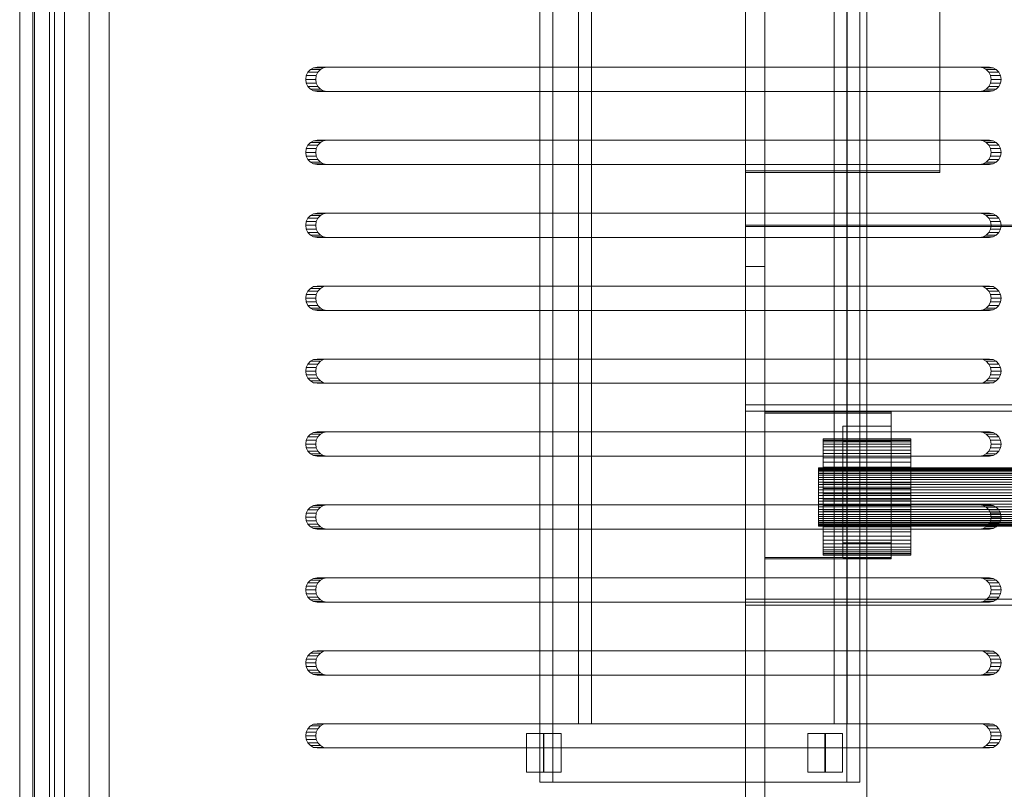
# Model space of a CAD drawing. Header units: millimetres. Extents: x -3490 to 61924, y -72580 to 6847.
# Tile 667 of 1056: x 27076 to 27278, y -18074 to -17915. Entities that reach past the tile are written whole.
import ezdxf

# ---------------------------------------------------------------- set-up
doc = ezdxf.new("R2010")
doc.units = ezdxf.units.MM
doc.layers.add('superior_bajante_movil', color=7, linetype='Continuous', lineweight=0)
doc.layers.add('superior_C09', color=7, linetype='Continuous', lineweight=0)

msp = doc.modelspace()

# ---------------------------------------------------------------- linework, layer by layer
at = {"layer": 'superior_bajante_movil'}
for p, q in [((27081.912, -18183), (27081.912, -17777)), ((27082.939, -17777), (27082.939, -18183)), ((27082.939, -18180), (27082.939, -17780)), ((27084.991, -17780), (27084.991, -18180)), ((27075.796, -17792), (27075.796, -18168)), ((27078.492, -18168), (27078.492, -17792)), ((27078.834, -17792), (27078.834, -18168)), ((27082.939, -18168), (27082.939, -17792)), ((27090.111, -18168), (27090.111, -17792)), ((27094.215, -17792), (27094.215, -18168)), ((27182.748, -18072), (27182.748, -17888)), ((27185.445, -17888), (27185.445, -18072)), ((27245.889, -17888), (27245.889, -18072)), ((27248.586, -18072), (27248.586, -17888)), ((27190.706, -18060), (27190.706, -17900)), ((27193.403, -17900), (27193.403, -18060)), ((27243.324, -17900), (27243.324, -18060)), ((27246.02, -18060), (27246.02, -17900)), ((27135.07, -17926.031), (27134.737, -17926.727)), ((27135.59, -17925.477), (27135.07, -17926.031)), ((27135.07, -17926.031), (27137.122, -17926.031)), ((27136.245, -17925.122), (27135.59, -17925.477)), ((27135.59, -17925.477), (27137.642, -17925.477)), ((27136.971, -17925), (27136.245, -17925.122)), ((27136.245, -17925.122), (27138.297, -17925.122)), ((27136.789, -17926.727), (27137.122, -17926.031)), ((27136.971, -17925), (27139.023, -17925)), ((27273.226, -17925), (27136.971, -17925)), ((27137.122, -17926.031), (27137.642, -17925.477)), ((27137.642, -17925.477), (27138.297, -17925.122)), ((27138.297, -17925.122), (27139.023, -17925)), ((27139.023, -17925), (27275.278, -17925)), ((27273.226, -17925), (27275.278, -17925)), ((27273.952, -17925.122), (27273.226, -17925)), ((27273.952, -17925.122), (27276.004, -17925.122)), ((27274.607, -17925.477), (27273.952, -17925.122)), ((27274.607, -17925.477), (27276.659, -17925.477)), ((27275.127, -17926.031), (27274.607, -17925.477)), ((27275.127, -17926.031), (27277.179, -17926.031)), ((27275.461, -17926.727), (27275.127, -17926.031)), ((27275.278, -17925), (27276.004, -17925.122)), ((27276.004, -17925.122), (27276.659, -17925.477)), ((27276.659, -17925.477), (27277.179, -17926.031)), ((27277.179, -17926.031), (27277.513, -17926.727)), ((27134.737, -17926.727), (27134.622, -17927.5)), ((27134.622, -17927.5), (27134.737, -17928.273)), ((27134.622, -17927.5), (27136.674, -17927.5)), ((27134.737, -17926.727), (27136.789, -17926.727)), ((27134.737, -17928.273), (27135.07, -17928.969)), ((27134.737, -17928.273), (27136.789, -17928.273)), ((27136.674, -17927.5), (27136.789, -17926.727)), ((27136.789, -17928.273), (27136.674, -17927.5)), ((27137.122, -17928.969), (27136.789, -17928.273)), ((27275.127, -17928.969), (27275.461, -17928.273)), ((27275.461, -17926.727), (27277.513, -17926.727)), ((27275.576, -17927.5), (27275.461, -17926.727)), ((27275.461, -17928.273), (27275.576, -17927.5)), ((27275.461, -17928.273), (27277.513, -17928.273)), ((27275.576, -17927.5), (27277.628, -17927.5)), ((27277.513, -17928.273), (27277.179, -17928.969)), ((27277.513, -17926.727), (27277.628, -17927.5)), ((27277.628, -17927.5), (27277.513, -17928.273)), ((27135.07, -17928.969), (27135.59, -17929.523)), ((27135.07, -17928.969), (27137.122, -17928.969)), ((27135.59, -17929.523), (27136.245, -17929.878)), ((27135.59, -17929.523), (27137.642, -17929.523)), ((27136.245, -17929.878), (27136.971, -17930)), ((27136.245, -17929.878), (27138.297, -17929.878)), ((27139.023, -17930), (27136.971, -17930)), ((27136.971, -17930), (27273.226, -17930)), ((27137.642, -17929.523), (27137.122, -17928.969)), ((27138.297, -17929.878), (27137.642, -17929.523)), ((27139.023, -17930), (27138.297, -17929.878)), ((27275.278, -17930), (27139.023, -17930)), ((27273.226, -17930), (27273.952, -17929.878)), ((27273.226, -17930), (27275.278, -17930)), ((27273.952, -17929.878), (27274.607, -17929.523)), ((27273.952, -17929.878), (27276.004, -17929.878)), ((27274.607, -17929.523), (27275.127, -17928.969)), ((27274.607, -17929.523), (27276.659, -17929.523)), ((27275.127, -17928.969), (27277.179, -17928.969)), ((27276.004, -17929.878), (27275.278, -17930)), ((27276.659, -17929.523), (27276.004, -17929.878)), ((27277.179, -17928.969), (27276.659, -17929.523)), ((27135.59, -17940.477), (27135.07, -17941.031)), ((27136.245, -17940.122), (27135.59, -17940.477)), ((27135.59, -17940.477), (27137.642, -17940.477)), ((27136.971, -17940), (27136.245, -17940.122)), ((27136.245, -17940.122), (27138.297, -17940.122)), ((27136.971, -17940), (27139.023, -17940)), ((27273.226, -17940), (27136.971, -17940)), ((27137.122, -17941.031), (27137.642, -17940.477)), ((27137.642, -17940.477), (27138.297, -17940.122)), ((27138.297, -17940.122), (27139.023, -17940)), ((27139.023, -17940), (27275.278, -17940)), ((27273.226, -17940), (27275.278, -17940)), ((27273.952, -17940.122), (27273.226, -17940)), ((27273.952, -17940.122), (27276.004, -17940.122)), ((27274.607, -17940.477), (27273.952, -17940.122)), ((27274.607, -17940.477), (27276.659, -17940.477)), ((27275.127, -17941.031), (27274.607, -17940.477)), ((27275.278, -17940), (27276.004, -17940.122)), ((27276.004, -17940.122), (27276.659, -17940.477)), ((27276.659, -17940.477), (27277.179, -17941.031)), ((27134.737, -17941.727), (27134.622, -17942.5)), ((27134.622, -17942.5), (27134.737, -17943.273)), ((27134.622, -17942.5), (27136.674, -17942.5)), ((27135.07, -17941.031), (27134.737, -17941.727)), ((27134.737, -17941.727), (27136.789, -17941.727)), ((27135.07, -17941.031), (27137.122, -17941.031)), ((27136.674, -17942.5), (27136.789, -17941.727)), ((27136.789, -17943.273), (27136.674, -17942.5)), ((27136.789, -17941.727), (27137.122, -17941.031)), ((27275.127, -17941.031), (27277.179, -17941.031)), ((27275.461, -17941.727), (27275.127, -17941.031)), ((27275.461, -17941.727), (27277.513, -17941.727)), ((27275.576, -17942.5), (27275.461, -17941.727)), ((27275.461, -17943.273), (27275.576, -17942.5)), ((27275.576, -17942.5), (27277.628, -17942.5)), ((27277.179, -17941.031), (27277.513, -17941.727)), ((27277.513, -17941.727), (27277.628, -17942.5)), ((27277.628, -17942.5), (27277.513, -17943.273)), ((27134.737, -17943.273), (27135.07, -17943.969)), ((27134.737, -17943.273), (27136.789, -17943.273)), ((27135.07, -17943.969), (27135.59, -17944.523)), ((27135.07, -17943.969), (27137.122, -17943.969)), ((27135.59, -17944.523), (27136.245, -17944.878)), ((27135.59, -17944.523), (27137.642, -17944.523)), ((27137.122, -17943.969), (27136.789, -17943.273)), ((27137.642, -17944.523), (27137.122, -17943.969)), ((27138.297, -17944.878), (27137.642, -17944.523)), ((27273.952, -17944.878), (27274.607, -17944.523)), ((27274.607, -17944.523), (27275.127, -17943.969)), ((27274.607, -17944.523), (27276.659, -17944.523)), ((27275.127, -17943.969), (27275.461, -17943.273)), ((27275.127, -17943.969), (27277.179, -17943.969)), ((27275.461, -17943.273), (27277.513, -17943.273)), ((27276.659, -17944.523), (27276.004, -17944.878)), ((27277.179, -17943.969), (27276.659, -17944.523)), ((27277.513, -17943.273), (27277.179, -17943.969)), ((27136.245, -17944.878), (27136.971, -17945)), ((27136.245, -17944.878), (27138.297, -17944.878)), ((27139.023, -17945), (27136.971, -17945)), ((27136.971, -17945), (27273.226, -17945)), ((27139.023, -17945), (27138.297, -17944.878)), ((27275.278, -17945), (27139.023, -17945)), ((27273.226, -17945), (27273.952, -17944.878)), ((27273.226, -17945), (27275.278, -17945)), ((27273.952, -17944.878), (27276.004, -17944.878)), ((27276.004, -17944.878), (27275.278, -17945)), ((27134.737, -17956.727), (27134.622, -17957.5)), ((27135.07, -17956.031), (27134.737, -17956.727)), ((27134.737, -17956.727), (27136.789, -17956.727)), ((27135.59, -17955.477), (27135.07, -17956.031)), ((27135.07, -17956.031), (27137.122, -17956.031)), ((27136.245, -17955.122), (27135.59, -17955.477)), ((27135.59, -17955.477), (27137.642, -17955.477)), ((27136.971, -17955), (27136.245, -17955.122)), ((27136.245, -17955.122), (27138.297, -17955.122)), ((27136.674, -17957.5), (27136.789, -17956.727)), ((27136.789, -17956.727), (27137.122, -17956.031)), ((27136.971, -17955), (27139.023, -17955)), ((27273.226, -17955), (27136.971, -17955)), ((27137.122, -17956.031), (27137.642, -17955.477)), ((27137.642, -17955.477), (27138.297, -17955.122)), ((27138.297, -17955.122), (27139.023, -17955)), ((27139.023, -17955), (27275.278, -17955)), ((27273.226, -17955), (27275.278, -17955)), ((27273.952, -17955.122), (27273.226, -17955)), ((27273.952, -17955.122), (27276.004, -17955.122)), ((27274.607, -17955.477), (27273.952, -17955.122)), ((27274.607, -17955.477), (27276.659, -17955.477)), ((27275.127, -17956.031), (27274.607, -17955.477)), ((27275.127, -17956.031), (27277.179, -17956.031)), ((27275.461, -17956.727), (27275.127, -17956.031)), ((27275.278, -17955), (27276.004, -17955.122)), ((27275.461, -17956.727), (27277.513, -17956.727)), ((27275.576, -17957.5), (27275.461, -17956.727)), ((27276.004, -17955.122), (27276.659, -17955.477)), ((27276.659, -17955.477), (27277.179, -17956.031)), ((27277.179, -17956.031), (27277.513, -17956.727)), ((27277.513, -17956.727), (27277.628, -17957.5)), ((27134.622, -17957.5), (27134.737, -17958.273)), ((27134.622, -17957.5), (27136.674, -17957.5)), ((27134.737, -17958.273), (27135.07, -17958.969)), ((27134.737, -17958.273), (27136.789, -17958.273)), ((27136.789, -17958.273), (27136.674, -17957.5)), ((27137.122, -17958.969), (27136.789, -17958.273)), ((27275.127, -17958.969), (27275.461, -17958.273)), ((27275.461, -17958.273), (27275.576, -17957.5)), ((27275.461, -17958.273), (27277.513, -17958.273)), ((27275.576, -17957.5), (27277.628, -17957.5)), ((27277.513, -17958.273), (27277.179, -17958.969)), ((27277.628, -17957.5), (27277.513, -17958.273)), ((27135.07, -17958.969), (27135.59, -17959.523)), ((27135.07, -17958.969), (27137.122, -17958.969)), ((27135.59, -17959.523), (27136.245, -17959.878)), ((27135.59, -17959.523), (27137.642, -17959.523)), ((27136.245, -17959.878), (27136.971, -17960)), ((27136.245, -17959.878), (27138.297, -17959.878)), ((27139.023, -17960), (27136.971, -17960)), ((27136.971, -17960), (27273.226, -17960)), ((27137.642, -17959.523), (27137.122, -17958.969)), ((27138.297, -17959.878), (27137.642, -17959.523)), ((27139.023, -17960), (27138.297, -17959.878)), ((27275.278, -17960), (27139.023, -17960)), ((27273.226, -17960), (27273.952, -17959.878)), ((27273.226, -17960), (27275.278, -17960)), ((27273.952, -17959.878), (27274.607, -17959.523)), ((27273.952, -17959.878), (27276.004, -17959.878)), ((27274.607, -17959.523), (27275.127, -17958.969)), ((27274.607, -17959.523), (27276.659, -17959.523)), ((27275.127, -17958.969), (27277.179, -17958.969)), ((27276.004, -17959.878), (27275.278, -17960)), ((27276.659, -17959.523), (27276.004, -17959.878)), ((27277.179, -17958.969), (27276.659, -17959.523)), ((27135.59, -17970.477), (27135.07, -17971.031)), ((27136.245, -17970.122), (27135.59, -17970.477)), ((27135.59, -17970.477), (27137.642, -17970.477)), ((27136.971, -17970), (27136.245, -17970.122)), ((27136.245, -17970.122), (27138.297, -17970.122)), ((27136.971, -17970), (27139.023, -17970)), ((27273.226, -17970), (27136.971, -17970)), ((27137.122, -17971.031), (27137.642, -17970.477)), ((27137.642, -17970.477), (27138.297, -17970.122)), ((27138.297, -17970.122), (27139.023, -17970)), ((27139.023, -17970), (27275.278, -17970)), ((27273.226, -17970), (27275.278, -17970)), ((27273.952, -17970.122), (27273.226, -17970)), ((27273.952, -17970.122), (27276.004, -17970.122)), ((27274.607, -17970.477), (27273.952, -17970.122)), ((27274.607, -17970.477), (27276.659, -17970.477)), ((27275.127, -17971.031), (27274.607, -17970.477)), ((27275.278, -17970), (27276.004, -17970.122)), ((27276.004, -17970.122), (27276.659, -17970.477)), ((27276.659, -17970.477), (27277.179, -17971.031)), ((27134.737, -17971.727), (27134.622, -17972.5)), ((27134.622, -17972.5), (27134.737, -17973.273)), ((27134.622, -17972.5), (27136.674, -17972.5)), ((27135.07, -17971.031), (27134.737, -17971.727)), ((27134.737, -17971.727), (27136.789, -17971.727)), ((27135.07, -17971.031), (27137.122, -17971.031)), ((27136.674, -17972.5), (27136.789, -17971.727)), ((27136.789, -17973.273), (27136.674, -17972.5)), ((27136.789, -17971.727), (27137.122, -17971.031)), ((27275.127, -17971.031), (27277.179, -17971.031)), ((27275.461, -17971.727), (27275.127, -17971.031)), ((27275.461, -17971.727), (27277.513, -17971.727)), ((27275.576, -17972.5), (27275.461, -17971.727)), ((27275.461, -17973.273), (27275.576, -17972.5)), ((27275.576, -17972.5), (27277.628, -17972.5)), ((27277.179, -17971.031), (27277.513, -17971.727)), ((27277.513, -17971.727), (27277.628, -17972.5)), ((27277.628, -17972.5), (27277.513, -17973.273)), ((27134.737, -17973.273), (27135.07, -17973.969)), ((27134.737, -17973.273), (27136.789, -17973.273)), ((27135.07, -17973.969), (27135.59, -17974.523)), ((27135.07, -17973.969), (27137.122, -17973.969)), ((27135.59, -17974.523), (27136.245, -17974.878)), ((27135.59, -17974.523), (27137.642, -17974.523)), ((27136.245, -17974.878), (27136.971, -17975)), ((27136.245, -17974.878), (27138.297, -17974.878)), ((27137.122, -17973.969), (27136.789, -17973.273)), ((27137.642, -17974.523), (27137.122, -17973.969)), ((27138.297, -17974.878), (27137.642, -17974.523)), ((27139.023, -17975), (27138.297, -17974.878)), ((27273.226, -17975), (27273.952, -17974.878)), ((27273.952, -17974.878), (27274.607, -17974.523)), ((27273.952, -17974.878), (27276.004, -17974.878)), ((27274.607, -17974.523), (27275.127, -17973.969)), ((27274.607, -17974.523), (27276.659, -17974.523)), ((27275.127, -17973.969), (27275.461, -17973.273)), ((27275.127, -17973.969), (27277.179, -17973.969)), ((27276.004, -17974.878), (27275.278, -17975)), ((27275.461, -17973.273), (27277.513, -17973.273)), ((27276.659, -17974.523), (27276.004, -17974.878)), ((27277.179, -17973.969), (27276.659, -17974.523)), ((27277.513, -17973.273), (27277.179, -17973.969)), ((27139.023, -17975), (27136.971, -17975)), ((27136.971, -17975), (27273.226, -17975)), ((27275.278, -17975), (27139.023, -17975)), ((27273.226, -17975), (27275.278, -17975)), ((27136.971, -17985), (27136.245, -17985.122)), ((27136.971, -17985), (27139.023, -17985)), ((27273.226, -17985), (27136.971, -17985)), ((27138.297, -17985.122), (27139.023, -17985)), ((27139.023, -17985), (27275.278, -17985)), ((27273.226, -17985), (27275.278, -17985)), ((27273.952, -17985.122), (27273.226, -17985)), ((27275.278, -17985), (27276.004, -17985.122)), ((27134.737, -17986.727), (27134.622, -17987.5)), ((27135.07, -17986.031), (27134.737, -17986.727)), ((27134.737, -17986.727), (27136.789, -17986.727)), ((27135.59, -17985.477), (27135.07, -17986.031)), ((27135.07, -17986.031), (27137.122, -17986.031)), ((27136.245, -17985.122), (27135.59, -17985.477)), ((27135.59, -17985.477), (27137.642, -17985.477)), ((27136.245, -17985.122), (27138.297, -17985.122)), ((27136.674, -17987.5), (27136.789, -17986.727)), ((27136.789, -17986.727), (27137.122, -17986.031)), ((27137.122, -17986.031), (27137.642, -17985.477)), ((27137.642, -17985.477), (27138.297, -17985.122)), ((27273.952, -17985.122), (27276.004, -17985.122)), ((27274.607, -17985.477), (27273.952, -17985.122)), ((27274.607, -17985.477), (27276.659, -17985.477)), ((27275.127, -17986.031), (27274.607, -17985.477)), ((27275.127, -17986.031), (27277.179, -17986.031)), ((27275.461, -17986.727), (27275.127, -17986.031)), ((27275.461, -17986.727), (27277.513, -17986.727)), ((27275.576, -17987.5), (27275.461, -17986.727)), ((27276.004, -17985.122), (27276.659, -17985.477)), ((27276.659, -17985.477), (27277.179, -17986.031)), ((27277.179, -17986.031), (27277.513, -17986.727)), ((27277.513, -17986.727), (27277.628, -17987.5)), ((27134.622, -17987.5), (27134.737, -17988.273)), ((27134.622, -17987.5), (27136.674, -17987.5)), ((27134.737, -17988.273), (27135.07, -17988.969)), ((27134.737, -17988.273), (27136.789, -17988.273)), ((27135.07, -17988.969), (27135.59, -17989.523)), ((27135.07, -17988.969), (27137.122, -17988.969)), ((27136.789, -17988.273), (27136.674, -17987.5)), ((27137.122, -17988.969), (27136.789, -17988.273)), ((27137.642, -17989.523), (27137.122, -17988.969)), ((27274.607, -17989.523), (27275.127, -17988.969)), ((27275.127, -17988.969), (27275.461, -17988.273)), ((27275.127, -17988.969), (27277.179, -17988.969)), ((27275.461, -17988.273), (27275.576, -17987.5)), ((27275.461, -17988.273), (27277.513, -17988.273)), ((27275.576, -17987.5), (27277.628, -17987.5)), ((27277.179, -17988.969), (27276.659, -17989.523)), ((27277.513, -17988.273), (27277.179, -17988.969)), ((27277.628, -17987.5), (27277.513, -17988.273)), ((27135.59, -17989.523), (27136.245, -17989.878)), ((27135.59, -17989.523), (27137.642, -17989.523)), ((27136.245, -17989.878), (27136.971, -17990)), ((27136.245, -17989.878), (27138.297, -17989.878)), ((27139.023, -17990), (27136.971, -17990)), ((27136.971, -17990), (27273.226, -17990)), ((27138.297, -17989.878), (27137.642, -17989.523)), ((27139.023, -17990), (27138.297, -17989.878)), ((27275.278, -17990), (27139.023, -17990)), ((27273.226, -17990), (27273.952, -17989.878)), ((27273.226, -17990), (27275.278, -17990)), ((27273.952, -17989.878), (27274.607, -17989.523)), ((27273.952, -17989.878), (27276.004, -17989.878)), ((27274.607, -17989.523), (27276.659, -17989.523)), ((27276.004, -17989.878), (27275.278, -17990)), ((27276.659, -17989.523), (27276.004, -17989.878)), ((27135.07, -18001.031), (27134.737, -18001.727)), ((27135.59, -18000.477), (27135.07, -18001.031)), ((27135.07, -18001.031), (27137.122, -18001.031)), ((27136.245, -18000.122), (27135.59, -18000.477)), ((27135.59, -18000.477), (27137.642, -18000.477)), ((27136.971, -18000), (27136.245, -18000.122)), ((27136.245, -18000.122), (27138.297, -18000.122)), ((27136.789, -18001.727), (27137.122, -18001.031)), ((27136.971, -18000), (27139.023, -18000)), ((27273.226, -18000), (27136.971, -18000)), ((27137.122, -18001.031), (27137.642, -18000.477)), ((27137.642, -18000.477), (27138.297, -18000.122)), ((27138.297, -18000.122), (27139.023, -18000)), ((27139.023, -18000), (27275.278, -18000)), ((27273.226, -18000), (27275.278, -18000)), ((27273.952, -18000.122), (27273.226, -18000)), ((27273.952, -18000.122), (27276.004, -18000.122)), ((27274.607, -18000.477), (27273.952, -18000.122)), ((27274.607, -18000.477), (27276.659, -18000.477)), ((27275.127, -18001.031), (27274.607, -18000.477)), ((27275.127, -18001.031), (27277.179, -18001.031)), ((27275.461, -18001.727), (27275.127, -18001.031)), ((27275.278, -18000), (27276.004, -18000.122)), ((27276.004, -18000.122), (27276.659, -18000.477)), ((27276.659, -18000.477), (27277.179, -18001.031)), ((27277.179, -18001.031), (27277.513, -18001.727)), ((27134.737, -18001.727), (27134.622, -18002.5)), ((27134.622, -18002.5), (27134.737, -18003.273)), ((27134.622, -18002.5), (27136.674, -18002.5)), ((27134.737, -18001.727), (27136.789, -18001.727)), ((27134.737, -18003.273), (27135.07, -18003.969)), ((27134.737, -18003.273), (27136.789, -18003.273)), ((27136.674, -18002.5), (27136.789, -18001.727)), ((27136.789, -18003.273), (27136.674, -18002.5)), ((27137.122, -18003.969), (27136.789, -18003.273)), ((27275.127, -18003.969), (27275.461, -18003.273)), ((27275.461, -18001.727), (27277.513, -18001.727)), ((27275.576, -18002.5), (27275.461, -18001.727)), ((27275.461, -18003.273), (27275.576, -18002.5)), ((27275.461, -18003.273), (27277.513, -18003.273)), ((27275.576, -18002.5), (27277.628, -18002.5)), ((27277.513, -18003.273), (27277.179, -18003.969)), ((27277.513, -18001.727), (27277.628, -18002.5)), ((27277.628, -18002.5), (27277.513, -18003.273)), ((27135.07, -18003.969), (27135.59, -18004.523)), ((27135.07, -18003.969), (27137.122, -18003.969)), ((27135.59, -18004.523), (27136.245, -18004.878)), ((27135.59, -18004.523), (27137.642, -18004.523)), ((27136.245, -18004.878), (27136.971, -18005)), ((27136.245, -18004.878), (27138.297, -18004.878)), ((27139.023, -18005), (27136.971, -18005)), ((27136.971, -18005), (27273.226, -18005)), ((27137.642, -18004.523), (27137.122, -18003.969)), ((27138.297, -18004.878), (27137.642, -18004.523)), ((27139.023, -18005), (27138.297, -18004.878)), ((27275.278, -18005), (27139.023, -18005)), ((27273.226, -18005), (27273.952, -18004.878)), ((27273.226, -18005), (27275.278, -18005)), ((27273.952, -18004.878), (27274.607, -18004.523)), ((27273.952, -18004.878), (27276.004, -18004.878)), ((27274.607, -18004.523), (27275.127, -18003.969)), ((27274.607, -18004.523), (27276.659, -18004.523)), ((27275.127, -18003.969), (27277.179, -18003.969)), ((27276.004, -18004.878), (27275.278, -18005)), ((27276.659, -18004.523), (27276.004, -18004.878)), ((27277.179, -18003.969), (27276.659, -18004.523)), ((27135.59, -18015.477), (27135.07, -18016.031)), ((27136.245, -18015.122), (27135.59, -18015.477)), ((27135.59, -18015.477), (27137.642, -18015.477)), ((27136.971, -18015), (27136.245, -18015.122)), ((27136.245, -18015.122), (27138.297, -18015.122)), ((27136.971, -18015), (27139.023, -18015)), ((27273.226, -18015), (27136.971, -18015)), ((27137.122, -18016.031), (27137.642, -18015.477)), ((27137.642, -18015.477), (27138.297, -18015.122)), ((27138.297, -18015.122), (27139.023, -18015)), ((27139.023, -18015), (27275.278, -18015)), ((27273.226, -18015), (27275.278, -18015)), ((27273.952, -18015.122), (27273.226, -18015)), ((27273.952, -18015.122), (27276.004, -18015.122)), ((27274.607, -18015.477), (27273.952, -18015.122)), ((27274.607, -18015.477), (27276.659, -18015.477)), ((27275.127, -18016.031), (27274.607, -18015.477)), ((27275.278, -18015), (27276.004, -18015.122)), ((27276.004, -18015.122), (27276.659, -18015.477)), ((27276.659, -18015.477), (27277.179, -18016.031)), ((27134.737, -18016.727), (27134.622, -18017.5)), ((27134.622, -18017.5), (27134.737, -18018.273)), ((27134.622, -18017.5), (27136.674, -18017.5)), ((27135.07, -18016.031), (27134.737, -18016.727)), ((27134.737, -18016.727), (27136.789, -18016.727)), ((27135.07, -18016.031), (27137.122, -18016.031)), ((27136.674, -18017.5), (27136.789, -18016.727)), ((27136.789, -18018.273), (27136.674, -18017.5)), ((27136.789, -18016.727), (27137.122, -18016.031)), ((27275.127, -18016.031), (27277.179, -18016.031)), ((27275.461, -18016.727), (27275.127, -18016.031)), ((27275.461, -18016.727), (27277.513, -18016.727)), ((27275.576, -18017.5), (27275.461, -18016.727)), ((27275.461, -18018.273), (27275.576, -18017.5)), ((27275.576, -18017.5), (27277.628, -18017.5)), ((27277.179, -18016.031), (27277.513, -18016.727)), ((27277.513, -18016.727), (27277.628, -18017.5)), ((27277.628, -18017.5), (27277.513, -18018.273)), ((27134.737, -18018.273), (27135.07, -18018.969)), ((27134.737, -18018.273), (27136.789, -18018.273)), ((27135.07, -18018.969), (27135.59, -18019.523)), ((27135.07, -18018.969), (27137.122, -18018.969)), ((27135.59, -18019.523), (27136.245, -18019.878)), ((27135.59, -18019.523), (27137.642, -18019.523)), ((27137.122, -18018.969), (27136.789, -18018.273)), ((27137.642, -18019.523), (27137.122, -18018.969)), ((27138.297, -18019.878), (27137.642, -18019.523)), ((27273.952, -18019.878), (27274.607, -18019.523)), ((27274.607, -18019.523), (27275.127, -18018.969)), ((27274.607, -18019.523), (27276.659, -18019.523)), ((27275.127, -18018.969), (27275.461, -18018.273)), ((27275.127, -18018.969), (27277.179, -18018.969)), ((27275.461, -18018.273), (27277.513, -18018.273)), ((27276.659, -18019.523), (27276.004, -18019.878)), ((27277.179, -18018.969), (27276.659, -18019.523)), ((27277.513, -18018.273), (27277.179, -18018.969)), ((27136.245, -18019.878), (27136.971, -18020)), ((27136.245, -18019.878), (27138.297, -18019.878)), ((27139.023, -18020), (27136.971, -18020)), ((27136.971, -18020), (27273.226, -18020)), ((27139.023, -18020), (27138.297, -18019.878)), ((27275.278, -18020), (27139.023, -18020)), ((27273.226, -18020), (27273.952, -18019.878)), ((27273.226, -18020), (27275.278, -18020)), ((27273.952, -18019.878), (27276.004, -18019.878)), ((27276.004, -18019.878), (27275.278, -18020)), ((27135.07, -18031.031), (27134.737, -18031.727)), ((27135.59, -18030.477), (27135.07, -18031.031)), ((27135.07, -18031.031), (27137.122, -18031.031)), ((27136.245, -18030.122), (27135.59, -18030.477)), ((27135.59, -18030.477), (27137.642, -18030.477)), ((27136.971, -18030), (27136.245, -18030.122)), ((27136.245, -18030.122), (27138.297, -18030.122)), ((27136.789, -18031.727), (27137.122, -18031.031)), ((27136.971, -18030), (27139.023, -18030)), ((27273.226, -18030), (27136.971, -18030)), ((27137.122, -18031.031), (27137.642, -18030.477)), ((27137.642, -18030.477), (27138.297, -18030.122)), ((27138.297, -18030.122), (27139.023, -18030)), ((27139.023, -18030), (27275.278, -18030)), ((27273.226, -18030), (27275.278, -18030)), ((27273.952, -18030.122), (27273.226, -18030)), ((27273.952, -18030.122), (27276.004, -18030.122)), ((27274.607, -18030.477), (27273.952, -18030.122)), ((27274.607, -18030.477), (27276.659, -18030.477)), ((27275.127, -18031.031), (27274.607, -18030.477)), ((27275.127, -18031.031), (27277.179, -18031.031)), ((27275.461, -18031.727), (27275.127, -18031.031)), ((27275.278, -18030), (27276.004, -18030.122)), ((27276.004, -18030.122), (27276.659, -18030.477)), ((27276.659, -18030.477), (27277.179, -18031.031)), ((27277.179, -18031.031), (27277.513, -18031.727)), ((27134.737, -18031.727), (27134.622, -18032.5)), ((27134.622, -18032.5), (27134.737, -18033.273)), ((27134.622, -18032.5), (27136.674, -18032.5)), ((27134.737, -18031.727), (27136.789, -18031.727)), ((27134.737, -18033.273), (27135.07, -18033.969)), ((27134.737, -18033.273), (27136.789, -18033.273)), ((27136.674, -18032.5), (27136.789, -18031.727)), ((27136.789, -18033.273), (27136.674, -18032.5)), ((27137.122, -18033.969), (27136.789, -18033.273)), ((27275.127, -18033.969), (27275.461, -18033.273)), ((27275.461, -18031.727), (27277.513, -18031.727)), ((27275.576, -18032.5), (27275.461, -18031.727)), ((27275.461, -18033.273), (27275.576, -18032.5)), ((27275.461, -18033.273), (27277.513, -18033.273)), ((27275.576, -18032.5), (27277.628, -18032.5)), ((27277.513, -18033.273), (27277.179, -18033.969)), ((27277.513, -18031.727), (27277.628, -18032.5)), ((27277.628, -18032.5), (27277.513, -18033.273)), ((27135.07, -18033.969), (27135.59, -18034.523)), ((27135.07, -18033.969), (27137.122, -18033.969)), ((27135.59, -18034.523), (27136.245, -18034.878)), ((27135.59, -18034.523), (27137.642, -18034.523)), ((27136.245, -18034.878), (27136.971, -18035)), ((27136.245, -18034.878), (27138.297, -18034.878)), ((27139.023, -18035), (27136.971, -18035)), ((27136.971, -18035), (27273.226, -18035)), ((27137.642, -18034.523), (27137.122, -18033.969)), ((27138.297, -18034.878), (27137.642, -18034.523)), ((27139.023, -18035), (27138.297, -18034.878)), ((27275.278, -18035), (27139.023, -18035)), ((27273.226, -18035), (27273.952, -18034.878)), ((27273.226, -18035), (27275.278, -18035)), ((27273.952, -18034.878), (27274.607, -18034.523)), ((27273.952, -18034.878), (27276.004, -18034.878)), ((27274.607, -18034.523), (27275.127, -18033.969)), ((27274.607, -18034.523), (27276.659, -18034.523)), ((27275.127, -18033.969), (27277.179, -18033.969)), ((27276.004, -18034.878), (27275.278, -18035)), ((27276.659, -18034.523), (27276.004, -18034.878)), ((27277.179, -18033.969), (27276.659, -18034.523)), ((27135.59, -18045.477), (27135.07, -18046.031)), ((27136.245, -18045.122), (27135.59, -18045.477)), ((27135.59, -18045.477), (27137.642, -18045.477)), ((27136.971, -18045), (27136.245, -18045.122)), ((27136.245, -18045.122), (27138.297, -18045.122)), ((27136.971, -18045), (27139.023, -18045)), ((27273.226, -18045), (27136.971, -18045)), ((27137.122, -18046.031), (27137.642, -18045.477)), ((27137.642, -18045.477), (27138.297, -18045.122)), ((27138.297, -18045.122), (27139.023, -18045)), ((27139.023, -18045), (27275.278, -18045)), ((27273.226, -18045), (27275.278, -18045)), ((27273.952, -18045.122), (27273.226, -18045)), ((27273.952, -18045.122), (27276.004, -18045.122)), ((27274.607, -18045.477), (27273.952, -18045.122)), ((27274.607, -18045.477), (27276.659, -18045.477)), ((27275.127, -18046.031), (27274.607, -18045.477)), ((27275.278, -18045), (27276.004, -18045.122)), ((27276.004, -18045.122), (27276.659, -18045.477)), ((27276.659, -18045.477), (27277.179, -18046.031)), ((27134.737, -18046.727), (27134.622, -18047.5)), ((27134.622, -18047.5), (27134.737, -18048.273)), ((27134.622, -18047.5), (27136.674, -18047.5)), ((27135.07, -18046.031), (27134.737, -18046.727)), ((27134.737, -18046.727), (27136.789, -18046.727)), ((27135.07, -18046.031), (27137.122, -18046.031)), ((27136.674, -18047.5), (27136.789, -18046.727)), ((27136.789, -18048.273), (27136.674, -18047.5)), ((27136.789, -18046.727), (27137.122, -18046.031)), ((27275.127, -18046.031), (27277.179, -18046.031)), ((27275.461, -18046.727), (27275.127, -18046.031)), ((27275.461, -18046.727), (27277.513, -18046.727)), ((27275.576, -18047.5), (27275.461, -18046.727)), ((27275.461, -18048.273), (27275.576, -18047.5)), ((27275.576, -18047.5), (27277.628, -18047.5)), ((27277.179, -18046.031), (27277.513, -18046.727)), ((27277.513, -18046.727), (27277.628, -18047.5)), ((27277.628, -18047.5), (27277.513, -18048.273)), ((27134.737, -18048.273), (27135.07, -18048.969)), ((27134.737, -18048.273), (27136.789, -18048.273)), ((27135.07, -18048.969), (27135.59, -18049.523)), ((27135.07, -18048.969), (27137.122, -18048.969)), ((27135.59, -18049.523), (27136.245, -18049.878)), ((27135.59, -18049.523), (27137.642, -18049.523)), ((27136.245, -18049.878), (27136.971, -18050)), ((27136.245, -18049.878), (27138.297, -18049.878)), ((27137.122, -18048.969), (27136.789, -18048.273)), ((27137.642, -18049.523), (27137.122, -18048.969)), ((27138.297, -18049.878), (27137.642, -18049.523)), ((27139.023, -18050), (27138.297, -18049.878)), ((27273.226, -18050), (27273.952, -18049.878)), ((27273.952, -18049.878), (27274.607, -18049.523)), ((27273.952, -18049.878), (27276.004, -18049.878)), ((27274.607, -18049.523), (27275.127, -18048.969)), ((27274.607, -18049.523), (27276.659, -18049.523)), ((27275.127, -18048.969), (27275.461, -18048.273)), ((27275.127, -18048.969), (27277.179, -18048.969)), ((27276.004, -18049.878), (27275.278, -18050)), ((27275.461, -18048.273), (27277.513, -18048.273)), ((27276.659, -18049.523), (27276.004, -18049.878)), ((27277.179, -18048.969), (27276.659, -18049.523)), ((27277.513, -18048.273), (27277.179, -18048.969)), ((27139.023, -18050), (27136.971, -18050)), ((27136.971, -18050), (27273.226, -18050)), ((27275.278, -18050), (27139.023, -18050)), ((27273.226, -18050), (27275.278, -18050)), ((27136.971, -18060), (27136.245, -18060.122)), ((27136.971, -18060), (27139.023, -18060)), ((27273.226, -18060), (27136.971, -18060)), ((27138.297, -18060.122), (27139.023, -18060)), ((27139.023, -18060), (27275.278, -18060)), ((27243.324, -18060), (27190.706, -18060)), ((27193.403, -18060), (27190.706, -18060)), ((27193.403, -18060), (27246.02, -18060)), ((27243.324, -18060), (27246.02, -18060)), ((27273.226, -18060), (27275.278, -18060)), ((27273.952, -18060.122), (27273.226, -18060)), ((27275.278, -18060), (27276.004, -18060.122)), ((27134.737, -18061.727), (27134.622, -18062.5)), ((27135.07, -18061.031), (27134.737, -18061.727)), ((27134.737, -18061.727), (27136.789, -18061.727)), ((27135.59, -18060.477), (27135.07, -18061.031)), ((27135.07, -18061.031), (27137.122, -18061.031)), ((27136.245, -18060.122), (27135.59, -18060.477)), ((27135.59, -18060.477), (27137.642, -18060.477)), ((27136.245, -18060.122), (27138.297, -18060.122)), ((27136.674, -18062.5), (27136.789, -18061.727)), ((27136.789, -18061.727), (27137.122, -18061.031)), ((27137.122, -18061.031), (27137.642, -18060.477)), ((27137.642, -18060.477), (27138.297, -18060.122)), ((27180.03, -18070), (27180.03, -18062)), ((27180.03, -18062), (27183.538, -18062)), ((27183.625, -18062), (27180.03, -18062)), ((27183.538, -18062), (27183.538, -18070)), ((27187.133, -18062), (27183.538, -18062)), ((27187.133, -18062), (27183.625, -18062)), ((27183.625, -18062), (27183.625, -18070)), ((27187.133, -18070), (27187.133, -18062)), ((27237.91, -18070), (27237.91, -18062)), ((27237.91, -18062), (27241.418, -18062)), ((27241.505, -18062), (27237.91, -18062)), ((27241.418, -18062), (27241.418, -18070)), ((27245.013, -18062), (27241.418, -18062)), ((27245.013, -18062), (27241.505, -18062)), ((27241.505, -18062), (27241.505, -18070)), ((27245.013, -18070), (27245.013, -18062)), ((27273.952, -18060.122), (27276.004, -18060.122)), ((27274.607, -18060.477), (27273.952, -18060.122)), ((27274.607, -18060.477), (27276.659, -18060.477)), ((27275.127, -18061.031), (27274.607, -18060.477)), ((27275.127, -18061.031), (27277.179, -18061.031)), ((27275.461, -18061.727), (27275.127, -18061.031)), ((27275.461, -18061.727), (27277.513, -18061.727)), ((27275.576, -18062.5), (27275.461, -18061.727)), ((27276.004, -18060.122), (27276.659, -18060.477)), ((27276.659, -18060.477), (27277.179, -18061.031)), ((27277.179, -18061.031), (27277.513, -18061.727)), ((27277.513, -18061.727), (27277.628, -18062.5)), ((27134.622, -18062.5), (27134.737, -18063.273)), ((27134.622, -18062.5), (27136.674, -18062.5)), ((27134.737, -18063.273), (27135.07, -18063.969)), ((27134.737, -18063.273), (27136.789, -18063.273)), ((27135.07, -18063.969), (27135.59, -18064.523)), ((27135.07, -18063.969), (27137.122, -18063.969)), ((27136.789, -18063.273), (27136.674, -18062.5)), ((27137.122, -18063.969), (27136.789, -18063.273)), ((27137.642, -18064.523), (27137.122, -18063.969)), ((27274.607, -18064.523), (27275.127, -18063.969)), ((27275.127, -18063.969), (27275.461, -18063.273)), ((27275.127, -18063.969), (27277.179, -18063.969)), ((27275.461, -18063.273), (27275.576, -18062.5)), ((27275.461, -18063.273), (27277.513, -18063.273)), ((27275.576, -18062.5), (27277.628, -18062.5)), ((27277.179, -18063.969), (27276.659, -18064.523)), ((27277.513, -18063.273), (27277.179, -18063.969)), ((27277.628, -18062.5), (27277.513, -18063.273)), ((27135.59, -18064.523), (27136.245, -18064.878)), ((27135.59, -18064.523), (27137.642, -18064.523)), ((27136.245, -18064.878), (27136.971, -18065)), ((27136.245, -18064.878), (27138.297, -18064.878)), ((27139.023, -18065), (27136.971, -18065)), ((27136.971, -18065), (27273.226, -18065)), ((27138.297, -18064.878), (27137.642, -18064.523)), ((27139.023, -18065), (27138.297, -18064.878)), ((27275.278, -18065), (27139.023, -18065)), ((27273.226, -18065), (27273.952, -18064.878)), ((27273.226, -18065), (27275.278, -18065)), ((27273.952, -18064.878), (27274.607, -18064.523)), ((27273.952, -18064.878), (27276.004, -18064.878)), ((27274.607, -18064.523), (27276.659, -18064.523)), ((27276.004, -18064.878), (27275.278, -18065)), ((27276.659, -18064.523), (27276.004, -18064.878)), ((27183.538, -18070), (27180.03, -18070)), ((27180.03, -18070), (27183.625, -18070)), ((27187.133, -18070), (27183.538, -18070)), ((27183.625, -18070), (27187.133, -18070)), ((27241.418, -18070), (27237.91, -18070)), ((27237.91, -18070), (27241.505, -18070)), ((27245.013, -18070), (27241.418, -18070)), ((27241.505, -18070), (27245.013, -18070)), ((27245.889, -18072), (27182.748, -18072)), ((27182.748, -18072), (27185.445, -18072)), ((27185.445, -18072), (27248.586, -18072)), ((27248.586, -18072), (27245.889, -18072))]:
    msp.add_line(p, q, dxfattribs=at)
at = {"layer": 'superior_C09'}
for p, q in [((27225.067, -17776.489), (27225.067, -17946.267)), ((27265.067, -17946.267), (27265.067, -17776.489)), ((27225.067, -17946.675), (27225.067, -17776.897)), ((27265.067, -17776.897), (27265.067, -17946.675)), ((27225.067, -17790.806), (27225.067, -20670.623)), ((27225.067, -20670.929), (27225.067, -17791.112)), ((27225.067, -17791.265), (27225.067, -20671.082)), ((27229.067, -20671.082), (27229.067, -17791.265)), ((27250.067, -20670.623), (27250.067, -17790.806)), ((27250.067, -17791.112), (27250.067, -20670.929)), ((27225.067, -17795.908), (27225.067, -20675.726)), ((27225.067, -20676.032), (27225.067, -17796.215)), ((27229.067, -17796.215), (27229.067, -20676.032)), ((27250.067, -20675.726), (27250.067, -17795.908)), ((27250.067, -17796.215), (27250.067, -20676.032)), ((27225.067, -17946.267), (27265.067, -17946.267)), ((27225.067, -17946.675), (27225.067, -17946.267)), ((27265.067, -17946.675), (27265.067, -17946.267)), ((27265.067, -17946.675), (27225.067, -17946.675)), ((27225.067, -17957.471), (27225.067, -19153.911)), ((27229.067, -17957.471), (27225.067, -17957.471)), ((27225.067, -17957.471), (27225.067, -17965.993)), ((27250.067, -17957.471), (27225.067, -17957.471)), ((27225.067, -17957.471), (27225.067, -17957.778)), ((27225.067, -17957.778), (27250.067, -17957.778)), ((27225.067, -19154.217), (27225.067, -17957.778)), ((27229.067, -19153.911), (27229.067, -17957.471)), ((27229.067, -17965.993), (27229.067, -17957.471)), ((27229.067, -17957.471), (27229.067, -20497.732)), ((27312.067, -17957.471), (27229.067, -17957.471)), ((27229.067, -17957.471), (27229.067, -17957.778)), ((27229.067, -17957.778), (27312.067, -17957.778)), ((27229.067, -20498.038), (27229.067, -17957.778)), ((27250.067, -19153.911), (27250.067, -17957.471)), ((27250.067, -17957.778), (27250.067, -17957.471)), ((27250.067, -17957.778), (27250.067, -19154.217)), ((27225.067, -17965.993), (27229.067, -17965.993)), ((27225.067, -19162.432), (27225.067, -17965.993)), ((27229.067, -17965.993), (27229.067, -19162.432)), ((27225.067, -17994.423), (27225.067, -18034.371)), ((27775.067, -17994.423), (27225.067, -17994.423)), ((27225.067, -17994.423), (27225.067, -17995.699)), ((27225.067, -17995.699), (27775.067, -17995.699)), ((27225.067, -18035.647), (27225.067, -17995.699)), ((27229.067, -17995.845), (27229.067, -18025.806)), ((27255.067, -17995.845), (27229.067, -17995.845)), ((27229.067, -17995.845), (27229.067, -17996.151)), ((27229.067, -17996.151), (27255.067, -17996.151)), ((27229.067, -18026.112), (27229.067, -17996.151)), ((27255.067, -18025.806), (27255.067, -17995.845)), ((27255.067, -17996.151), (27255.067, -17995.845)), ((27255.067, -17996.151), (27255.067, -18026.112)), ((27245.067, -17998.841), (27245.067, -18022.81)), ((27255.067, -17998.841), (27245.067, -17998.841)), ((27245.067, -17998.841), (27245.067, -18001.902)), ((27255.067, -18022.81), (27255.067, -17998.841)), ((27255.067, -18001.902), (27255.067, -17998.841)), ((27241.067, -18001.742), (27241.067, -18001.392)), ((27241.067, -18001.392), (27241.067, -18001.503)), ((27241.067, -18001.392), (27259.067, -18001.392)), ((27241.067, -18001.503), (27241.067, -18002.07)), ((27241.067, -18001.503), (27259.067, -18001.503)), ((27241.067, -18002.539), (27241.067, -18001.742)), ((27241.067, -18001.742), (27259.067, -18001.742)), ((27241.067, -18002.07), (27241.067, -18003.072)), ((27241.067, -18002.07), (27259.067, -18002.07)), ((27241.067, -18003.752), (27241.067, -18002.539)), ((27241.067, -18002.539), (27259.067, -18002.539)), ((27241.067, -18003.072), (27241.067, -18004.469)), ((27241.067, -18003.072), (27259.067, -18003.072)), ((27245.067, -18001.902), (27255.067, -18001.902)), ((27245.067, -18025.871), (27245.067, -18001.902)), ((27255.067, -18001.902), (27255.067, -18025.871)), ((27259.067, -18001.503), (27259.067, -18001.392)), ((27259.067, -18001.392), (27259.067, -18001.742)), ((27259.067, -18002.07), (27259.067, -18001.503)), ((27259.067, -18001.742), (27259.067, -18002.539)), ((27259.067, -18003.072), (27259.067, -18002.07)), ((27259.067, -18002.539), (27259.067, -18003.752)), ((27259.067, -18004.469), (27259.067, -18003.072)), ((27241.067, -18005.335), (27241.067, -18003.752)), ((27241.067, -18003.752), (27259.067, -18003.752)), ((27241.067, -18004.469), (27241.067, -18006.209)), ((27241.067, -18004.469), (27259.067, -18004.469)), ((27241.067, -18007.228), (27241.067, -18005.335)), ((27241.067, -18005.335), (27259.067, -18005.335)), ((27259.067, -18003.752), (27259.067, -18005.335)), ((27259.067, -18006.209), (27259.067, -18004.469)), ((27259.067, -18005.335), (27259.067, -18007.228)), ((27241.067, -18006.209), (27241.067, -18008.225)), ((27241.067, -18006.209), (27259.067, -18006.209)), ((27241.067, -18009.356), (27241.067, -18007.228)), ((27241.067, -18007.228), (27259.067, -18007.228)), ((27259.067, -18008.225), (27259.067, -18006.209)), ((27259.067, -18007.228), (27259.067, -18009.356)), ((27240.067, -18007.559), (27240.067, -18007.384)), ((27240.067, -18007.384), (27240.067, -18007.44)), ((27240.067, -18007.384), (27760.067, -18007.384)), ((27240.067, -18007.44), (27240.067, -18007.723)), ((27240.067, -18007.44), (27760.067, -18007.44)), ((27240.067, -18007.958), (27240.067, -18007.559)), ((27240.067, -18007.559), (27760.067, -18007.559)), ((27240.067, -18007.723), (27240.067, -18008.224)), ((27240.067, -18007.723), (27760.067, -18007.723)), ((27240.067, -18008.564), (27240.067, -18007.958)), ((27240.067, -18007.958), (27760.067, -18007.958)), ((27240.067, -18008.224), (27240.067, -18008.923)), ((27240.067, -18008.224), (27760.067, -18008.224)), ((27240.067, -18009.356), (27240.067, -18008.564)), ((27240.067, -18008.564), (27760.067, -18008.564)), ((27240.067, -18008.923), (27240.067, -18009.793)), ((27240.067, -18008.923), (27760.067, -18008.923)), ((27240.067, -18010.302), (27240.067, -18009.356)), ((27240.067, -18009.356), (27760.067, -18009.356)), ((27241.067, -18008.225), (27241.067, -18010.438)), ((27241.067, -18008.225), (27259.067, -18008.225)), ((27241.067, -18011.639), (27241.067, -18009.356)), ((27241.067, -18009.356), (27259.067, -18009.356)), ((27259.067, -18010.438), (27259.067, -18008.225)), ((27259.067, -18009.356), (27259.067, -18011.639)), ((27240.067, -18009.793), (27240.067, -18010.801)), ((27240.067, -18009.793), (27760.067, -18009.793)), ((27240.067, -18011.366), (27240.067, -18010.302)), ((27240.067, -18010.302), (27760.067, -18010.302)), ((27240.067, -18010.801), (27240.067, -18011.907)), ((27240.067, -18010.801), (27760.067, -18010.801)), ((27240.067, -18012.508), (27240.067, -18011.366)), ((27240.067, -18011.366), (27760.067, -18011.366)), ((27241.067, -18010.438), (27241.067, -18012.764)), ((27241.067, -18010.438), (27259.067, -18010.438)), ((27259.067, -18012.764), (27259.067, -18010.438)), ((27240.067, -18011.907), (27240.067, -18013.07)), ((27240.067, -18011.907), (27760.067, -18011.907)), ((27240.067, -18013.683), (27240.067, -18012.508)), ((27240.067, -18012.508), (27760.067, -18012.508)), ((27240.067, -18013.07), (27240.067, -18014.245)), ((27240.067, -18013.07), (27760.067, -18013.07)), ((27241.067, -18013.989), (27241.067, -18011.639)), ((27241.067, -18011.639), (27259.067, -18011.639)), ((27241.067, -18012.764), (27241.067, -18015.114)), ((27241.067, -18012.764), (27259.067, -18012.764)), ((27259.067, -18011.639), (27259.067, -18013.989)), ((27259.067, -18015.114), (27259.067, -18012.764)), ((27240.067, -18014.846), (27240.067, -18013.683)), ((27240.067, -18013.683), (27760.067, -18013.683)), ((27240.067, -18014.245), (27240.067, -18015.387)), ((27240.067, -18014.245), (27760.067, -18014.245)), ((27240.067, -18015.953), (27240.067, -18014.846)), ((27240.067, -18014.846), (27760.067, -18014.846)), ((27240.067, -18015.387), (27240.067, -18016.451)), ((27240.067, -18015.387), (27760.067, -18015.387)), ((27241.067, -18016.315), (27241.067, -18013.989)), ((27241.067, -18013.989), (27259.067, -18013.989)), ((27241.067, -18015.114), (27241.067, -18017.397)), ((27241.067, -18015.114), (27259.067, -18015.114)), ((27259.067, -18013.989), (27259.067, -18016.315)), ((27259.067, -18017.397), (27259.067, -18015.114)), ((27240.067, -18016.96), (27240.067, -18015.953)), ((27240.067, -18015.953), (27760.067, -18015.953)), ((27240.067, -18016.451), (27240.067, -18017.397)), ((27240.067, -18016.451), (27760.067, -18016.451)), ((27240.067, -18017.83), (27240.067, -18016.96)), ((27240.067, -18016.96), (27760.067, -18016.96)), ((27240.067, -18017.397), (27240.067, -18018.189)), ((27240.067, -18017.397), (27760.067, -18017.397)), ((27241.067, -18018.529), (27241.067, -18016.315)), ((27241.067, -18016.315), (27259.067, -18016.315)), ((27241.067, -18017.397), (27241.067, -18019.526)), ((27241.067, -18017.397), (27259.067, -18017.397)), ((27259.067, -18016.315), (27259.067, -18018.529)), ((27259.067, -18019.526), (27259.067, -18017.397)), ((27240.067, -18018.529), (27240.067, -18017.83)), ((27240.067, -18017.83), (27760.067, -18017.83)), ((27240.067, -18018.189), (27240.067, -18018.795)), ((27240.067, -18018.189), (27760.067, -18018.189)), ((27240.067, -18019.03), (27240.067, -18018.529)), ((27240.067, -18018.529), (27760.067, -18018.529)), ((27240.067, -18018.795), (27240.067, -18019.194)), ((27240.067, -18018.795), (27760.067, -18018.795)), ((27240.067, -18019.313), (27240.067, -18019.03)), ((27240.067, -18019.03), (27760.067, -18019.03)), ((27240.067, -18019.194), (27240.067, -18019.369)), ((27240.067, -18019.194), (27760.067, -18019.194)), ((27240.067, -18019.369), (27240.067, -18019.313)), ((27240.067, -18019.313), (27760.067, -18019.313)), ((27760.067, -18019.369), (27240.067, -18019.369)), ((27241.067, -18020.544), (27241.067, -18018.529)), ((27241.067, -18018.529), (27259.067, -18018.529)), ((27241.067, -18019.526), (27241.067, -18021.418)), ((27241.067, -18019.526), (27259.067, -18019.526)), ((27259.067, -18018.529), (27259.067, -18020.544)), ((27259.067, -18021.418), (27259.067, -18019.526)), ((27241.067, -18022.284), (27241.067, -18020.544)), ((27241.067, -18020.544), (27259.067, -18020.544)), ((27241.067, -18021.418), (27241.067, -18023.001)), ((27241.067, -18021.418), (27259.067, -18021.418)), ((27259.067, -18020.544), (27259.067, -18022.284)), ((27259.067, -18023.001), (27259.067, -18021.418)), ((27241.067, -18023.681), (27241.067, -18022.284)), ((27241.067, -18022.284), (27259.067, -18022.284)), ((27241.067, -18023.001), (27241.067, -18024.214)), ((27241.067, -18023.001), (27259.067, -18023.001)), ((27245.067, -18022.81), (27255.067, -18022.81)), ((27245.067, -18025.871), (27245.067, -18022.81)), ((27255.067, -18025.871), (27255.067, -18022.81)), ((27259.067, -18022.284), (27259.067, -18023.681)), ((27259.067, -18024.214), (27259.067, -18023.001)), ((27241.067, -18024.683), (27241.067, -18023.681)), ((27241.067, -18023.681), (27259.067, -18023.681)), ((27241.067, -18024.214), (27241.067, -18025.011)), ((27241.067, -18024.214), (27259.067, -18024.214)), ((27241.067, -18025.25), (27241.067, -18024.683)), ((27241.067, -18024.683), (27259.067, -18024.683)), ((27241.067, -18025.011), (27241.067, -18025.361)), ((27241.067, -18025.011), (27259.067, -18025.011)), ((27241.067, -18025.361), (27241.067, -18025.25)), ((27241.067, -18025.25), (27259.067, -18025.25)), ((27259.067, -18025.361), (27241.067, -18025.361)), ((27259.067, -18023.681), (27259.067, -18024.683)), ((27259.067, -18025.011), (27259.067, -18024.214)), ((27259.067, -18024.683), (27259.067, -18025.25)), ((27259.067, -18025.361), (27259.067, -18025.011)), ((27259.067, -18025.25), (27259.067, -18025.361)), ((27229.067, -18025.806), (27255.067, -18025.806)), ((27229.067, -18026.112), (27229.067, -18025.806)), ((27255.067, -18026.112), (27229.067, -18026.112)), ((27255.067, -18025.871), (27245.067, -18025.871)), ((27255.067, -18026.112), (27255.067, -18025.806)), ((27225.067, -18034.371), (27775.067, -18034.371)), ((27225.067, -18035.647), (27225.067, -18034.371)), ((27775.067, -18035.647), (27225.067, -18035.647))]:
    msp.add_line(p, q, dxfattribs=at)

doc.saveas('drawing.dxf')
